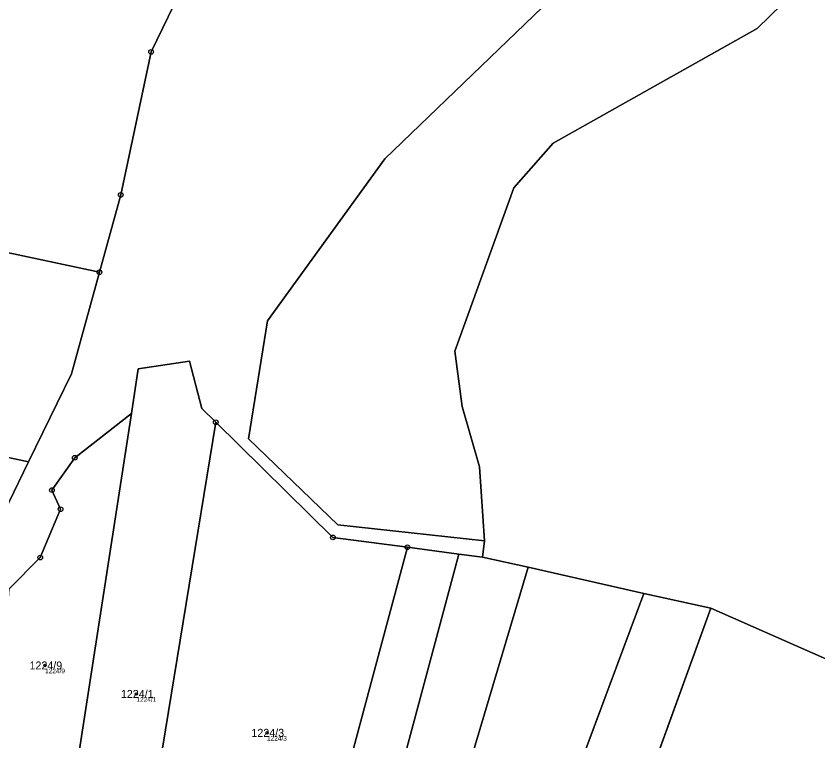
# Model space of a CAD drawing. Extents: x -761891 to -756141, y -1178507 to -1171885.
# Drawn here: x -759031.4 to -758861.1, y -1173882.2 to -1173728.2 of the extents above; entities that cross this region are included whole.
import ezdxf

# ---------------------------------------------------------------- set-up
doc = ezdxf.new("R2010")
doc.units = 0
for name, color, linetype in [('Definiční body', 7, 'Continuous'), ('Hranice parcel', 7, 'Continuous'), ('Parcelní čísla', 7, 'Continuous'), ('Polygon parcely', 7, 'Continuous'), ('Značky bodu BP', 7, 'Continuous')]:
    doc.layers.add(name, color=color, linetype=linetype)

msp = doc.modelspace()

# ---------------------------------------------------------------- linework, layer by layer
at = {"layer": 'Definiční body'}
for centre in [(-759025.27, -1173866.19), (-759005.85, -1173872.24), (-758978.12, -1173880.5)]:
    msp.add_circle(centre, 0.25, dxfattribs=at)
at = {"layer": 'Hranice parcel'}
for p, q in [((-759013.71, -1173782.63), (-759122.14, -1173759.51)), ((-759135.27, -1173800.21), (-759028.78, -1173822.93)), ((-759007.87, -1173930.06), (-758988.99, -1173814.5)), ((-759028.78, -1173822.93), (-759034.06, -1173833.74)), ((-758967.25, -1173911.79), (-758948.3, -1173841.06)), ((-758948.3, -1173841.06), (-758937.36, -1173842.5)), ((-758931.89, -1173839.72), (-758932.32, -1173843.16)), ((-758963.13, -1173938.73), (-758937.36, -1173842.5)), ((-758937.36, -1173842.5), (-758932.32, -1173843.16)), ((-758932.32, -1173843.16), (-758922.66, -1173845.33)), ((-758951.48, -1173942.14), (-758922.66, -1173845.33)), ((-758922.66, -1173845.33), (-758898.02, -1173850.87)), ((-758933.98, -1173947.3), (-758898.02, -1173850.87)), ((-758898.02, -1173850.87), (-758883.85, -1173854.04)), ((-758883.85, -1173854.04), (-758902.13, -1173904.5)), ((-758883.85, -1173854.04), (-758850.24, -1173868.79))]:
    msp.add_line(p, q, dxfattribs=at)
for points in [[(-758931.89, -1173839.72), (-758963.06, -1173836.32), (-758982.05, -1173818.02), (-758978, -1173792.99), (-758953.07, -1173758.54), (-758900.96, -1173708.35), (-758895.69, -1173684.19), (-758883.36, -1173671.96), (-758868.42, -1173646.67), (-758877.17, -1173617.98), (-758888.07, -1173596.89), (-758889.25, -1173572), (-758890.88, -1173559.75), (-758886.36, -1173552.06), (-758885.64, -1173525.18), (-758873.18, -1173516.28)], [(-758873.18, -1173516.28), (-758865.11, -1173525.9), (-758839.06, -1173536.8), (-758836.62, -1173541.9), (-758837.09, -1173595.02), (-758832.28, -1173646.22), (-758831.28, -1173681.57), (-758837.2, -1173695), (-758873.97, -1173730.82), (-758917.29, -1173755.2), (-758925.65, -1173764.67), (-758938.22, -1173799.38), (-758936.62, -1173811.16), (-758932.94, -1173823.97), (-758931.89, -1173839.72)], [(-758981.26, -1173698.57), (-758985.75, -1173700.77), (-759002.73, -1173735.82), (-759009.19, -1173766.21), (-759013.71, -1173782.63)], [(-759013.71, -1173782.63), (-759019.64, -1173804.2), (-759028.78, -1173822.93)], [(-759006.9, -1173812.62), (-759005.51, -1173803.17), (-758994.6, -1173801.5), (-758991.97, -1173811.57), (-758988.99, -1173814.5)], [(-759034.23, -1173904.51), (-759032.63, -1173898.7), (-759034.76, -1173874.09), (-759032.98, -1173849.95), (-759026.29, -1173843.26), (-759021.98, -1173832.99), (-759023.81, -1173828.92), (-759018.95, -1173822.06), (-759006.9, -1173812.62)], [(-759006.9, -1173812.62), (-759020.42, -1173900.06), (-759020.12, -1173927.94)], [(-758988.99, -1173814.5), (-758964.11, -1173838.98), (-758948.3, -1173841.06)]]:
    msp.add_lwpolyline(points, dxfattribs=at)
at = {"layer": 'Polygon parcely'}
for points in [[(-759122.14, -1173759.51), (-759013.71, -1173782.63), (-759009.19, -1173766.21), (-759002.73, -1173735.82), (-758985.75, -1173700.77), (-758981.26, -1173698.57), (-759082.81, -1173676.92)], [(-759135.27, -1173800.21), (-759028.78, -1173822.93), (-759019.64, -1173804.2), (-759013.71, -1173782.63), (-759122.14, -1173759.51), (-759124.68, -1173764.83)], [(-759138.64, -1173811.45), (-759034.06, -1173833.74), (-759028.78, -1173822.93), (-759135.27, -1173800.21)], [(-759006.9, -1173812.62), (-759020.42, -1173900.06), (-759020.12, -1173927.94), (-759007.87, -1173930.06), (-758988.99, -1173814.5), (-758991.97, -1173811.57), (-758994.6, -1173801.5), (-759005.51, -1173803.17)], [(-759006.9, -1173812.62), (-759018.95, -1173822.06), (-759023.81, -1173828.92), (-759021.98, -1173832.99), (-759026.29, -1173843.26), (-759032.98, -1173849.95), (-759034.76, -1173874.09), (-759032.63, -1173898.7), (-759034.23, -1173904.51), (-759034.91, -1173906.98), (-759035.38, -1173913.61), (-759035.41, -1173916.11), (-759025.76, -1173937.81), (-759020.12, -1173927.94), (-759020.42, -1173900.06)], [(-758967.25, -1173911.79), (-758948.3, -1173841.06), (-758964.11, -1173838.98), (-758988.99, -1173814.5), (-759007.87, -1173930.06), (-759004.37, -1173930.67), (-759000.34, -1173905.99)], [(-758973.73, -1173935.97), (-758970.73, -1173936.49), (-758963.13, -1173938.73), (-758937.36, -1173842.5), (-758948.3, -1173841.06), (-758967.25, -1173911.79)], [(-758951.48, -1173942.14), (-758922.66, -1173845.33), (-758932.32, -1173843.16), (-758937.36, -1173842.5), (-758963.13, -1173938.73)], [(-758898.02, -1173850.87), (-758922.66, -1173845.33), (-758951.48, -1173942.14), (-758933.98, -1173947.3)], [(-758921.63, -1173950.95), (-758916.12, -1173938.1), (-758902.13, -1173904.5), (-758883.85, -1173854.04), (-758898.02, -1173850.87), (-758933.98, -1173947.3)], [(-758828.78, -1173878.21), (-758850.24, -1173868.79), (-758883.85, -1173854.04), (-758902.13, -1173904.5), (-758893.12, -1173908.2), (-758886.42, -1173911.05), (-758857.25, -1173923.45), (-758833.29, -1173884.57)]]:
    msp.add_lwpolyline(points, close=True, dxfattribs=at)
for points in [[(-758900.96, -1173708.35), (-758953.07, -1173758.54), (-758978, -1173792.99), (-758982.05, -1173818.02), (-758963.06, -1173836.32), (-758931.89, -1173839.72), (-758932.94, -1173823.97), (-758936.62, -1173811.16), (-758938.22, -1173799.38), (-758925.65, -1173764.67), (-758917.29, -1173755.2), (-758873.97, -1173730.82), (-758837.2, -1173695)], [(-758837.2, -1173695), (-758873.97, -1173730.82), (-758917.29, -1173755.2), (-758925.65, -1173764.67), (-758938.22, -1173799.38), (-758936.62, -1173811.16), (-758932.94, -1173823.97), (-758931.89, -1173839.72), (-758932.32, -1173843.16), (-758922.66, -1173845.33), (-758898.02, -1173850.87), (-758883.85, -1173854.04), (-758850.24, -1173868.79), (-758845.5, -1173860.71), (-758823.49, -1173870.36), (-758820.33, -1173865.77), (-758793.24, -1173819.6), (-758774.98, -1173780.68), (-758770.57, -1173774.09), (-758746.86, -1173738.18), (-758712.98, -1173696.26)], [(-758985.75, -1173700.77), (-759002.73, -1173735.82), (-759009.19, -1173766.21), (-759013.71, -1173782.63), (-759019.64, -1173804.2), (-759028.78, -1173822.93), (-759034.06, -1173833.74)], [(-759032.98, -1173849.95), (-759026.29, -1173843.26), (-759021.98, -1173832.99), (-759023.81, -1173828.92), (-759018.95, -1173822.06), (-759006.9, -1173812.62), (-759005.51, -1173803.17), (-758994.6, -1173801.5), (-758991.97, -1173811.57), (-758988.99, -1173814.5), (-758964.11, -1173838.98), (-758948.3, -1173841.06), (-758937.36, -1173842.5), (-758932.32, -1173843.16), (-758931.89, -1173839.72), (-758963.06, -1173836.32), (-758982.05, -1173818.02), (-758978, -1173792.99), (-758953.07, -1173758.54), (-758900.96, -1173708.35)]]:
    msp.add_lwpolyline(points, dxfattribs=at)
at = {"layer": 'Značky bodu BP'}
for centre, radius in [((-759002.73, -1173735.82), 0.5), ((-759002.73, -1173735.82), 0.0303), ((-759009.19, -1173766.21), 0.5), ((-759009.19, -1173766.21), 0.0303), ((-759013.71, -1173782.63), 0.5), ((-759013.71, -1173782.63), 0.0303), ((-758988.99, -1173814.5), 0.5), ((-758988.99, -1173814.5), 0.0303), ((-759018.95, -1173822.06), 0.5), ((-759018.95, -1173822.06), 0.0303), ((-759023.81, -1173828.92), 0.5), ((-759023.81, -1173828.92), 0.0303), ((-759021.98, -1173832.99), 0.5), ((-759021.98, -1173832.99), 0.0303), ((-758964.11, -1173838.98), 0.5), ((-758964.11, -1173838.98), 0.0303), ((-758948.3, -1173841.06), 0.5), ((-758948.3, -1173841.06), 0.0303), ((-759026.29, -1173843.26), 0.5), ((-759026.29, -1173843.26), 0.0303)]:
    msp.add_circle(centre, radius, dxfattribs=at)

# ---------------------------------------------------------------- texts
at = {"layer": 'Definiční body'}
for s, p in [('1224/9', (-759025.27, -1173867.85)), ('1224/1', (-759005.85, -1173873.9)), ('1224/3', (-758978.12, -1173882.16))]:
    msp.add_text(s, height=1, dxfattribs=at).set_placement(p)
at = {"layer": 'Parcelní čísla'}
for s, p in [('1224/9', (-759028.58, -1173867.04)), ('1224/1', (-759009.16, -1173873.09)), ('1224/3', (-758981.43, -1173881.35))]:
    msp.add_text(s, height=1.7, dxfattribs=at).set_placement(p)

doc.saveas('drawing.dxf')
